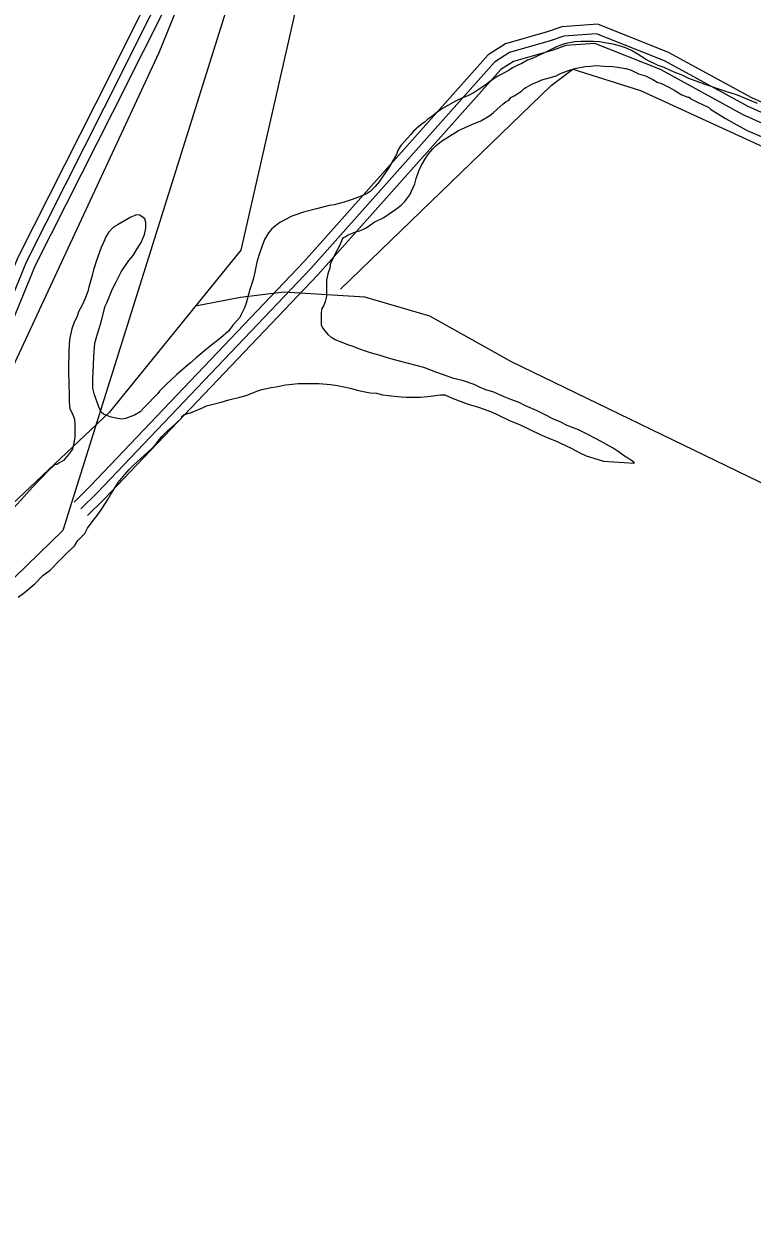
# Model space of a CAD drawing. Extents: x 3355724 to 3393621, y 594744 to 620174.
# Drawn here: x 3365169 to 3366318, y 603981 to 605849 of the extents above; entities that cross this region are included whole.
import ezdxf

# ---------------------------------------------------------------- set-up
doc = ezdxf.new("R2010")
doc.units = 0
for name, color, linetype in [('V-ROAD-CNTR', 7, 'Continuous'), ('V-SITE-VEGE', 7, 'Continuous'), ('V-TOPO-SHOR', 7, 'Continuous'), ('V-UTIL-LINE', 7, 'Continuous')]:
    doc.layers.add(name, color=color, linetype=linetype)

msp = doc.modelspace()

# ---------------------------------------------------------------- linework, layer by layer
at = {"layer": 'V-ROAD-CNTR'}
for points in [[(3365608.1, 606361.6), (3365604.5, 606349.4), (3365597.5, 606319.8), (3365426.9, 606011.5), (3365282.1, 605723.1), (3365159.8, 605480.8), (3365092.5, 605317.2), (3365068.2, 605283.4), (3365052.5, 605271.7), (3364787.5, 605066.8), (3364327.4, 604729), (3364296.5, 604702.4), (3364261.4, 604673.4), (3363762.3, 604219.1), (3363586.7, 604084.1), (3363567, 604065.7), (3363533.9, 604030.6), (3362631.9, 602825.4), (3361819.1, 601774.4), (3361797.9, 601745.3), (3361789.5, 601727.1), (3361787.9, 601713.6), (3361760.1, 601307.1), (3361715, 600678.7)], [(3365622.5, 606357.3), (3365619, 606345.6), (3365611.6, 606314.3), (3365440.1, 606004.5), (3365295.5, 605716.3), (3365173.4, 605474.5), (3365105.7, 605309.9), (3365079, 605272.8), (3365061.6, 605259.8), (3364796.6, 605054.8), (3364336.7, 604717.3), (3364306.1, 604691), (3364271.2, 604662.1), (3363771.9, 604207.6), (3363596.4, 604072.7), (3363577.6, 604055), (3363545.4, 604020.9), (3362643.9, 602816.3), (3361831.1, 601765.4), (3361810.9, 601737.7), (3361804.1, 601723), (3361802.9, 601712.2), (3361775.1, 601306.1), (3361729.5, 600672.3)], [(3365636.8, 606353.1), (3365633.5, 606341.7), (3365625.7, 606308.9), (3365453.4, 605997.5), (3365308.9, 605709.6), (3365187.1, 605468.3), (3365118.9, 605302.6), (3365089.8, 605262.2), (3365070.7, 605247.8), (3364805.6, 605042.8), (3364346.1, 604705.5), (3364315.8, 604679.5), (3364281, 604650.7), (3363781.6, 604196.1), (3363606.1, 604061.3), (3363588.2, 604044.4), (3363556.9, 604011.2), (3362655.8, 602807.2), (3361843.1, 601756.4), (3361823.9, 601730), (3361818.7, 601718.8), (3361817.8, 601710.9), (3361790, 601305), (3361746.2, 600694.2)], [(3368345.7, 604764), (3368091.1, 604854.5), (3367629, 605088), (3367238.4, 605267.8), (3367106.2, 605343.2), (3366924.9, 605450.1), (3366692.2, 605555), (3366483, 605658.1), (3366316.9, 605732.7), (3366185.6, 605804.2), (3366074.4, 605848.6), (3366017.8, 605844.5), (3365994.6, 605836.4), (3365928.7, 605817.6), (3365901.6, 605800.4), (3365610.9, 605473.9), (3365274.1, 605120.7), (3365248.5, 605095.6)], [(3368340.7, 604749.9), (3368085.2, 604840.6), (3367622.5, 605074.5), (3367231.5, 605254.4), (3367098.6, 605330.3), (3366918, 605436.8), (3366685.8, 605541.4), (3366476.6, 605644.5), (3366310.2, 605719.2), (3366179.3, 605790.6), (3366072.1, 605833.4), (3366020.9, 605829.7), (3365999.2, 605822.1), (3365934.9, 605803.8), (3365911.4, 605788.9), (3365621.9, 605463.8), (3365284.8, 605110.2), (3365259, 605084.9)], [(3368335.7, 604735.8), (3368079.3, 604826.8), (3367616, 605061), (3367224.7, 605241.1), (3367091.1, 605317.3), (3366911.1, 605423.5), (3366679.4, 605527.9), (3366470.2, 605630.9), (3366303.6, 605705.8), (3366172.9, 605777), (3366069.7, 605818.2), (3366023.9, 605814.9), (3366003.7, 605807.8), (3365941.1, 605790), (3365921.2, 605777.3), (3365632.9, 605453.6), (3365295.5, 605099.7), (3365269.5, 605074.2)]]:
    msp.add_lwpolyline(points, dxfattribs=at)
at = {"layer": 'V-SITE-VEGE'}
for p, q in [((3366014.5, 605815.2), (3366009.3, 605813)), ((3366021.9, 605817.5), (3366014.5, 605815.2)), ((3366024.2, 605818.1), (3366021.9, 605817.5)), ((3366032.2, 605819.8), (3366024.2, 605818.1)), ((3366038.5, 605821), (3366032.2, 605819.8)), ((3366048.3, 605821.5), (3366038.5, 605821)), ((3366067.7, 605821.5), (3366048.3, 605821.5)), ((3366076.9, 605820.9), (3366067.7, 605821.5)), ((3366091.2, 605818.1), (3366076.9, 605820.9)), ((3366098.7, 605816.9), (3366091.2, 605818.1)), ((3366110.1, 605814.1), (3366098.7, 605816.9)), ((3365985.3, 605801.5), (3365971, 605794.7)), ((3365995.6, 605806.1), (3365985.3, 605801.5)), ((3366009.3, 605813), (3365995.6, 605806.1)), ((3366118.1, 605811.2), (3366110.1, 605814.1)), ((3366127.3, 605807.2), (3366118.1, 605811.2)), ((3366136.4, 605802), (3366127.3, 605807.2)), ((3366151.3, 605792.3), (3366136.4, 605802)), ((3365940, 605779.8), (3365934.3, 605776.3)), ((3365948.1, 605783.8), (3365940, 605779.8)), ((3365954.4, 605786.6), (3365948.1, 605783.8)), ((3365963.5, 605791.8), (3365954.4, 605786.6)), ((3365971, 605794.7), (3365963.5, 605791.8)), ((3366028.2, 605775.7), (3366038, 605778.6)), ((3366038, 605778.6), (3366054.6, 605782)), ((3366054.6, 605782), (3366062.6, 605782.6)), ((3366062.6, 605782.6), (3366071.2, 605783.7)), ((3366071.2, 605783.7), (3366084.9, 605782.6)), ((3366084.9, 605782.6), (3366097.5, 605782)), ((3366097.5, 605782), (3366105.5, 605780.8)), ((3366105.5, 605780.8), (3366118.7, 605778.6)), ((3366118.7, 605778.6), (3366126.7, 605776.3)), ((3366169.6, 605783.7), (3366151.3, 605792.3)), ((3366178.8, 605780.2), (3366169.6, 605783.7)), ((3366187.9, 605776.2), (3366178.8, 605780.2)), ((3365915.4, 605766.1), (3365903.4, 605757.5)), ((3365921.1, 605768.9), (3365915.4, 605766.1)), ((3365934.3, 605776.3), (3365921.1, 605768.9)), ((3365978.4, 605757.4), (3365985.8, 605760.9)), ((3365985.8, 605760.9), (3365999.6, 605764.3)), ((3365999.6, 605764.3), (3366008.7, 605767.2)), ((3366008.7, 605767.2), (3366015.6, 605770.6)), ((3366015.6, 605770.6), (3366028.2, 605775.7)), ((3366126.7, 605776.3), (3366138.7, 605770.5)), ((3366138.7, 605770.5), (3366149.6, 605767.1)), ((3366149.6, 605767.1), (3366161, 605761.4)), ((3366161, 605761.4), (3366167.9, 605757.3)), ((3366194.8, 605772.8), (3366187.9, 605776.2)), ((3366207.4, 605768.2), (3366194.8, 605772.8)), ((3366217.7, 605763), (3366207.4, 605768.2)), ((3366239.5, 605755), (3366217.7, 605763)), ((3365879.3, 605740.9), (3365869.6, 605735.7)), ((3365885.6, 605744.9), (3365879.3, 605740.9)), ((3365895.9, 605751.8), (3365885.6, 605744.9)), ((3365903.4, 605757.5), (3365895.9, 605751.8)), ((3365945.2, 605737.4), (3365954.3, 605743.7)), ((3365954.3, 605743.7), (3365958.4, 605747.1)), ((3365958.4, 605747.1), (3365960.6, 605748.9)), ((3365960.6, 605748.9), (3365966.4, 605751.7)), ((3365966.4, 605751.7), (3365971.5, 605754.6)), ((3365971.5, 605754.6), (3365978.4, 605757.4)), ((3366167.9, 605757.3), (3366174.8, 605755)), ((3366174.8, 605755), (3366187.4, 605748.7)), ((3366187.4, 605748.7), (3366194.8, 605744.7)), ((3366194.8, 605744.7), (3366206.8, 605737.3)), ((3366243.5, 605753.3), (3366239.5, 605755)), ((3366274.4, 605743), (3366243.5, 605753.3)), ((3366294.4, 605736.7), (3366274.4, 605743)), ((3365850.1, 605727.2), (3365829.5, 605715.7)), ((3365862.2, 605732.9), (3365850.1, 605727.2)), ((3365869.6, 605735.7), (3365862.2, 605732.9)), ((3365909.7, 605709.4), (3365925.1, 605723.1)), ((3365925.1, 605723.1), (3365929.1, 605726)), ((3365929.1, 605726), (3365933.2, 605728.3)), ((3365933.2, 605728.3), (3365934.9, 605730)), ((3365934.9, 605730), (3365937.2, 605732.8)), ((3365937.2, 605732.8), (3365942.3, 605735.7)), ((3365942.3, 605735.7), (3365945.2, 605737.4)), ((3366206.8, 605737.3), (3366216, 605733.8)), ((3366216, 605733.8), (3366218.3, 605733.3)), ((3366218.3, 605733.3), (3366220, 605731.6)), ((3366220, 605731.6), (3366222.9, 605729.8)), ((3366222.9, 605729.8), (3366232.6, 605725.2)), ((3366232.6, 605725.2), (3366239.5, 605721.8)), ((3366239.5, 605721.8), (3366249.2, 605717.2)), ((3366325.9, 605723.5), (3366294.4, 605736.7)), ((3365814.6, 605704.8), (3365806, 605698.6)), ((3365820.9, 605710), (3365814.6, 605704.8)), ((3365829.5, 605715.7), (3365820.9, 605710)), ((3365889.6, 605696.2), (3365903.9, 605704.8)), ((3365903.9, 605704.8), (3365906.2, 605706.5)), ((3365906.2, 605706.5), (3365909.7, 605709.4)), ((3366249.2, 605717.2), (3366252, 605714.4)), ((3366252, 605714.4), (3366275.5, 605700)), ((3365795.7, 605690.5), (3365783.7, 605680.2)), ((3365800.9, 605694), (3365795.7, 605690.5)), ((3365806, 605698.6), (3365800.9, 605694)), ((3365854.7, 605680.8), (3365875.9, 605690.5)), ((3365875.9, 605690.5), (3365889.6, 605696.2)), ((3366275.5, 605700), (3366293.3, 605689.7)), ((3366293.3, 605689.7), (3366309.9, 605681.1)), ((3365779.7, 605674.5), (3365768.8, 605663.1)), ((3365783.7, 605680.2), (3365779.7, 605674.5)), ((3365827.8, 605664.2), (3365836.4, 605669.3)), ((3365836.4, 605669.3), (3365849, 605677.3)), ((3365849, 605677.3), (3365854.7, 605680.8)), ((3366309.9, 605681.1), (3366335.6, 605670.2)), ((3365759.1, 605649.3), (3365756.8, 605643)), ((3365762.5, 605655.6), (3365759.1, 605649.3)), ((3365763.7, 605657.3), (3365762.5, 605655.6)), ((3365768.8, 605663.1), (3365763.7, 605657.3)), ((3365807.2, 605644.2), (3365814, 605652.2)), ((3365814, 605652.2), (3365819.2, 605657.3)), ((3365819.2, 605657.3), (3365827.8, 605664.2)), ((3365756.8, 605643), (3365744.2, 605621.9)), ((3365796.3, 605626.4), (3365803.1, 605637.9)), ((3365803.1, 605637.9), (3365807.2, 605644.2)), ((3365744.2, 605621.9), (3365735, 605608.1)), ((3365787.7, 605605.2), (3365792.3, 605617.3)), ((3365792.3, 605617.3), (3365796.3, 605626.4)), ((3365723.5, 605592.7), (3365715.5, 605584.7)), ((3365729.3, 605600.1), (3365723.5, 605592.7)), ((3365735, 605608.1), (3365729.3, 605600.1)), ((3365777.9, 605579.5), (3365785.9, 605597.2)), ((3365785.9, 605597.2), (3365787.7, 605605.2)), ((3365696.1, 605575.5), (3365682.3, 605570.9)), ((3365710.9, 605581.8), (3365696.1, 605575.5)), ((3365715.5, 605584.7), (3365710.9, 605581.8)), ((3365769.9, 605569.2), (3365777.9, 605579.5)), ((3365630.8, 605557.8), (3365610.2, 605552.1)), ((3365650.8, 605562.9), (3365630.8, 605557.8)), ((3365658.8, 605564.1), (3365650.8, 605562.9)), ((3365674.3, 605568.1), (3365658.8, 605564.1)), ((3365682.3, 605570.9), (3365674.3, 605568.1)), ((3365736.7, 605544), (3365757.3, 605558.3)), ((3365757.3, 605558.3), (3365764.2, 605563.5)), ((3365764.2, 605563.5), (3365769.9, 605569.2)), ((3365327.9, 605538.5), (3365318.2, 605532.8)), ((3365338.2, 605544.2), (3365327.9, 605538.5)), ((3365343.4, 605546.5), (3365338.2, 605544.2)), ((3365346.2, 605548.2), (3365343.4, 605546.5)), ((3365352, 605547.6), (3365346.2, 605548.2)), ((3365360, 605541.9), (3365352, 605547.6)), ((3365361.7, 605536.2), (3365360, 605541.9)), ((3365361.7, 605526.4), (3365361.7, 605536.2)), ((3365572.9, 605536.1), (3365568.4, 605532.6)), ((3365576.9, 605538.4), (3365572.9, 605536.1)), ((3365582.1, 605540.6), (3365576.9, 605538.4)), ((3365591.8, 605545.8), (3365582.1, 605540.6)), ((3365598.1, 605548.1), (3365591.8, 605545.8)), ((3365610.2, 605552.1), (3365598.1, 605548.1)), ((3365716.1, 605532.6), (3365721.8, 605536.6)), ((3365721.8, 605536.6), (3365736.7, 605544)), ((3365302.7, 605520.2), (3365299.3, 605514.4)), ((3365307.3, 605525.3), (3365302.7, 605520.2)), ((3365310.7, 605528.8), (3365307.3, 605525.3)), ((3365318.2, 605532.8), (3365310.7, 605528.8)), ((3365354.2, 605504.7), (3365359.4, 605517.3)), ((3365359.4, 605517.3), (3365361.7, 605526.4)), ((3365555.2, 605520), (3365548.9, 605509.2)), ((3365560.3, 605526.3), (3365555.2, 605520)), ((3365568.4, 605532.6), (3365560.3, 605526.3)), ((3365676, 605513.7), (3365680.6, 605516.5)), ((3365680.6, 605516.5), (3365685.7, 605518.8)), ((3365685.7, 605518.8), (3365692.6, 605521.1)), ((3365692.6, 605521.1), (3365698.3, 605522.8)), ((3365698.3, 605522.8), (3365704, 605525.1)), ((3365704, 605525.1), (3365709.2, 605527.4)), ((3365709.2, 605527.4), (3365716.1, 605532.6)), ((3365291.2, 605496.7), (3365286.7, 605483.5)), ((3365294.7, 605504.7), (3365291.2, 605496.7)), ((3365299.3, 605514.4), (3365294.7, 605504.7)), ((3365348.5, 605495.5), (3365354.2, 605504.7)), ((3365544.9, 605499.4), (3365539.7, 605484)), ((3365548.9, 605509.2), (3365544.9, 605499.4)), ((3365664.5, 605494.2), (3365668.5, 605501.7)), ((3365668.5, 605501.7), (3365671.4, 605509.1)), ((3365671.4, 605509.1), (3365673.1, 605512.5)), ((3365673.1, 605512.5), (3365676, 605513.7)), ((3365286.7, 605483.5), (3365283.8, 605476.1)), ((3365334.7, 605476.1), (3365341.6, 605484.1)), ((3365341.6, 605484.1), (3365348.5, 605495.5)), ((3365539.7, 605484), (3365536.8, 605473.7)), ((3365653.6, 605472.5), (3365664.5, 605494.2)), ((3365279.8, 605463.5), (3365276.9, 605452.6)), ((3365280.9, 605466.4), (3365279.8, 605463.5)), ((3365283.8, 605476.1), (3365280.9, 605466.4)), ((3365322.7, 605458.3), (3365334.7, 605476.1)), ((3365536.8, 605473.7), (3365533.4, 605457.7)), ((3365649.6, 605457), (3365652.5, 605464.5)), ((3365652.5, 605464.5), (3365653.6, 605472.5)), ((3365275.2, 605445.2), (3365271.7, 605434.3)), ((3365276.9, 605452.6), (3365275.2, 605445.2)), ((3365309, 605431.4), (3365314.7, 605442.3)), ((3365314.7, 605442.3), (3365322.7, 605458.3)), ((3365531.1, 605446.2), (3365525.9, 605430.7)), ((3365533.4, 605457.7), (3365531.1, 605446.2)), ((3365647.3, 605445), (3365649.6, 605457)), ((3365647.3, 605419.8), (3365647.3, 605445)), ((3365270, 605427.4), (3365265.4, 605415.4)), ((3365271.7, 605434.3), (3365270, 605427.4)), ((3365300.4, 605409.7), (3365309, 605431.4)), ((3365525.9, 605430.7), (3365519.6, 605409)), ((3365261.4, 605405.7), (3365255.7, 605395.4)), ((3365265.4, 605415.4), (3365261.4, 605405.7)), ((3365290.6, 605377.6), (3365297.5, 605404)), ((3365297.5, 605404), (3365300.4, 605409.7)), ((3365519.6, 605409), (3365517.3, 605401.6)), ((3365639.9, 605400.3), (3365641.6, 605403.8)), ((3365641.6, 605403.8), (3365645, 605411.8)), ((3365645, 605411.8), (3365647.3, 605419.8)), ((3365253.4, 605388.5), (3365248.2, 605377.6)), ((3365255.7, 605395.4), (3365253.4, 605388.5)), ((3365509.9, 605386.1), (3365499, 605374.1)), ((3365512.2, 605391.3), (3365509.9, 605386.1)), ((3365517.3, 605401.6), (3365512.2, 605391.3)), ((3365638.7, 605394), (3365639.9, 605400.3)), ((3365638.7, 605374), (3365638.7, 605394)), ((3365244.8, 605368.5), (3365241.9, 605354.2)), ((3365248.2, 605377.6), (3365244.8, 605368.5)), ((3365285.4, 605360.4), (3365290.6, 605377.6)), ((3365499, 605374.1), (3365492.1, 605364.9)), ((3365641, 605370), (3365638.7, 605374)), ((3365646.7, 605362.6), (3365641, 605370)), ((3365241.9, 605354.2), (3365240.8, 605345)), ((3365281.4, 605346.1), (3365285.4, 605360.4)), ((3365480.1, 605354.1), (3365460.6, 605339.2)), ((3365492.1, 605364.9), (3365480.1, 605354.1)), ((3365649.6, 605359.1), (3365646.7, 605362.6)), ((3365654.7, 605354.5), (3365649.6, 605359.1)), ((3365660.4, 605351.1), (3365654.7, 605354.5)), ((3365671.3, 605347.1), (3365660.4, 605351.1)), ((3365240.8, 605345), (3365240.2, 605330.7)), ((3365240.2, 605330.7), (3365240.2, 605326.7)), ((3365279.7, 605325), (3365281.4, 605346.1)), ((3365460.6, 605339.2), (3365441.2, 605322.6)), ((3365679.9, 605343.1), (3365671.3, 605347.1)), ((3365688.5, 605340.8), (3365679.9, 605343.1)), ((3365697.7, 605336.8), (3365688.5, 605340.8)), ((3365709.7, 605332.8), (3365697.7, 605336.8)), ((3365717.7, 605329.9), (3365709.7, 605332.8)), ((3365729.7, 605327), (3365717.7, 605329.9)), ((3365240.2, 605326.7), (3365239.6, 605311.8)), ((3365239.6, 605311.8), (3365239.6, 605300.4)), ((3365278, 605289.5), (3365279.1, 605311.2)), ((3365279.1, 605311.2), (3365279.7, 605325)), ((3365432, 605315.1), (3365418.2, 605303.1)), ((3365441.2, 605322.6), (3365432, 605315.1)), ((3365737.7, 605324.2), (3365729.7, 605327)), ((3365751.5, 605320.1), (3365737.7, 605324.2)), ((3365800.1, 605307.5), (3365751.5, 605320.1)), ((3365239.6, 605300.4), (3365240.7, 605264.3)), ((3365410.8, 605296.3), (3365401.1, 605287.7)), ((3365418.2, 605303.1), (3365410.8, 605296.3)), ((3365819, 605300.1), (3365800.1, 605307.5)), ((3365847.1, 605290.3), (3365819, 605300.1)), ((3365278, 605275.1), (3365278, 605289.5)), ((3365280.8, 605264.3), (3365278, 605275.1)), ((3365394.8, 605282), (3365383.3, 605270.5)), ((3365401.1, 605287.7), (3365394.8, 605282)), ((3365536.7, 605270.4), (3365544.8, 605272.7)), ((3365544.8, 605272.7), (3365559.1, 605276.1)), ((3365559.1, 605276.1), (3365567.1, 605277.3)), ((3365567.1, 605277.3), (3365582, 605280.1)), ((3365582, 605280.1), (3365587.7, 605280.7)), ((3365587.7, 605280.7), (3365602, 605282.4)), ((3365602, 605282.4), (3365635.2, 605282.4)), ((3365635.2, 605282.4), (3365653, 605280.7)), ((3365653, 605280.7), (3365663.8, 605279)), ((3365663.8, 605279), (3365683.9, 605274.9)), ((3365683.9, 605274.9), (3365697, 605271.5)), ((3365862.5, 605286.3), (3365847.1, 605290.3)), ((3365879.1, 605280.6), (3365862.5, 605286.3)), ((3365887.7, 605276.6), (3365879.1, 605280.6)), ((3365898, 605272.5), (3365887.7, 605276.6)), ((3365910.6, 605268.5), (3365898, 605272.5)), ((3365240.7, 605264.3), (3365240.7, 605252.8)), ((3365287.7, 605245.4), (3365280.8, 605264.3)), ((3365380.4, 605266.5), (3365359.8, 605244.8)), ((3365383.3, 605270.5), (3365380.4, 605266.5)), ((3365480.6, 605252.7), (3365492.6, 605256.7)), ((3365492.6, 605256.7), (3365509.8, 605260.7)), ((3365509.8, 605260.7), (3365520.1, 605263.6)), ((3365520.1, 605263.6), (3365536.7, 605270.4)), ((3365697, 605271.5), (3365715.4, 605267.5)), ((3365715.4, 605267.5), (3365725.1, 605266.9)), ((3365725.1, 605266.9), (3365734.8, 605264.6)), ((3365734.8, 605264.6), (3365744, 605263.5)), ((3365744, 605263.5), (3365764, 605261.2)), ((3365764, 605261.2), (3365772, 605260.6)), ((3365772, 605260.6), (3365794.9, 605260.6)), ((3365794.9, 605260.6), (3365806.4, 605261.7)), ((3365806.4, 605261.7), (3365826.4, 605264.6)), ((3365826.4, 605264.6), (3365833.3, 605264.6)), ((3365833.3, 605264.6), (3365844.8, 605259.4)), ((3365844.8, 605259.4), (3365869.9, 605249.7)), ((3365926.6, 605261.1), (3365910.6, 605268.5)), ((3365936.9, 605257.1), (3365926.6, 605261.1)), ((3365950.1, 605252.5), (3365936.9, 605257.1)), ((3365240.7, 605252.8), (3365241.9, 605243.1)), ((3365241.9, 605243.1), (3365246.5, 605232.8)), ((3365291.1, 605237.3), (3365287.7, 605245.4)), ((3365295.1, 605233.9), (3365291.1, 605237.3)), ((3365352.9, 605237.9), (3365343.8, 605232.7)), ((3365359.8, 605244.8), (3365352.9, 605237.9)), ((3365422.2, 605233.3), (3365432, 605236.1)), ((3365432, 605236.1), (3365450.8, 605244.1)), ((3365450.8, 605244.1), (3365457.1, 605247)), ((3365457.1, 605247), (3365480.6, 605252.7)), ((3365869.9, 605249.7), (3365886, 605245.1)), ((3365886, 605245.1), (3365906.6, 605237.6)), ((3365906.6, 605237.6), (3365916.9, 605233)), ((3365960.4, 605247.3), (3365950.1, 605252.5)), ((3365977.6, 605239.9), (3365960.4, 605247.3)), ((3365989, 605234.1), (3365977.6, 605239.9)), ((3365246.5, 605232.8), (3365249.3, 605225.9)), ((3365249.3, 605225.9), (3365249.9, 605217.3)), ((3365249.9, 605217.3), (3365249.9, 605197.9)), ((3365305.4, 605229.9), (3365295.1, 605233.9)), ((3365314.6, 605227.6), (3365305.4, 605229.9)), ((3365323.7, 605225.9), (3365314.6, 605227.6)), ((3365329.5, 605227), (3365323.7, 605225.9)), ((3365343.8, 605232.7), (3365329.5, 605227)), ((3365395.9, 605207.5), (3365407.9, 605218.4)), ((3365407.9, 605218.4), (3365418.2, 605228.1)), ((3365418.2, 605230.4), (3365422.2, 605233.3)), ((3365418.2, 605228.1), (3365418.2, 605230.4)), ((3365916.9, 605233), (3365936.3, 605223.3)), ((3365936.3, 605223.3), (3365950.6, 605217.6)), ((3365950.6, 605217.6), (3365983.3, 605202.1)), ((3366004.5, 605226.1), (3365989, 605234.1)), ((3366015.9, 605221.5), (3366004.5, 605226.1)), ((3366026.2, 605216.4), (3366015.9, 605221.5)), ((3365249.9, 605197.9), (3365248.1, 605188.7)), ((3365377.5, 605186.9), (3365386.7, 605198.9)), ((3365386.7, 605198.9), (3365395.9, 605207.5)), ((3365983.3, 605202.1), (3366001, 605194.6)), ((3366044, 605209.5), (3366026.2, 605216.4)), ((3366055.4, 605203.8), (3366044, 605209.5)), ((3366072.6, 605194.6), (3366055.4, 605203.8)), ((3365248.1, 605188.7), (3365245.9, 605179)), ((3365342, 605153.7), (3365370.7, 605179.5)), ((3365370.7, 605179.5), (3365377.5, 605186.9)), ((3366001, 605194.6), (3366006.7, 605192.3)), ((3366006.7, 605192.3), (3366032.5, 605180.3)), ((3366032.5, 605180.3), (3366045.7, 605172.9)), ((3366098.3, 605180.3), (3366072.6, 605194.6)), ((3366104.6, 605176.3), (3366098.3, 605180.3)), ((3365232.1, 605161.2), (3365224.7, 605156.7)), ((3365239.6, 605170.4), (3365232.1, 605161.2)), ((3365245.9, 605179), (3365239.6, 605170.4)), ((3366045.7, 605172.9), (3366056, 605168.3)), ((3366056, 605168.3), (3366074.9, 605162.5)), ((3366074.9, 605162.5), (3366083.4, 605159.7)), ((3366112.1, 605171.1), (3366104.6, 605176.3)), ((3366114.9, 605168.8), (3366112.1, 605171.1)), ((3366121.8, 605164.8), (3366114.9, 605168.8)), ((3366126.4, 605161.4), (3366121.8, 605164.8)), ((3366130.4, 605159.1), (3366126.4, 605161.4)), ((3365207.5, 605144.6), (3365197.7, 605134.3)), ((3365217.2, 605153.8), (3365207.5, 605144.6)), ((3365218.9, 605154.9), (3365217.2, 605153.8)), ((3365221.2, 605154.9), (3365218.9, 605154.9)), ((3365224.7, 605156.7), (3365221.2, 605154.9)), ((3365328.3, 605138.9), (3365335.2, 605146.9)), ((3365335.2, 605146.9), (3365342, 605153.7)), ((3366083.4, 605159.7), (3366132.1, 605156.8)), ((3366132.1, 605156.8), (3366130.4, 605159.1)), ((3365197.7, 605134.3), (3365183.4, 605119.5)), ((3365312.8, 605117.7), (3365318, 605126.3)), ((3365318, 605126.3), (3365328.3, 605138.9)), ((3365183.4, 605119.5), (3365169.1, 605104)), ((3365301.9, 605099.4), (3365305.9, 605106.8)), ((3365305.9, 605106.8), (3365312.8, 605117.7)), ((3365169.1, 605104), (3365147.9, 605080)), ((3365286.5, 605076.5), (3365293.3, 605086.2)), ((3365293.3, 605086.2), (3365301.9, 605099.4)), ((3365275.6, 605062.2), (3365286.5, 605076.5)), ((3365265.3, 605046.1), (3365269.8, 605054.2)), ((3365269.8, 605054.2), (3365275.6, 605062.2)), ((3365249.2, 605026.7), (3365254.4, 605034.7)), ((3365254.4, 605034.7), (3365265.3, 605046.1)), ((3365226.3, 605003.8), (3365235.5, 605013.5)), ((3365235.5, 605013.5), (3365249.2, 605026.7)), ((3365210.8, 604988.3), (3365226.3, 605003.8)), ((3365186.8, 604966.6), (3365199.4, 604979.8)), ((3365199.4, 604979.8), (3365210.8, 604988.3)), ((3365170.2, 604952.9), (3365186.8, 604966.6)), ((3365160.4, 604945.4), (3365170.2, 604952.9))]:
    msp.add_line(p, q, dxfattribs=at)
at = {"layer": 'V-TOPO-SHOR'}
for points in [[(3361722.1, 600193.7), (3361681.5, 600417.3), (3361729.2, 600521.3), (3361752.8, 600657.1), (3361776, 600968.8), (3361806.3, 601576.1), (3361821.9, 601719.9), (3363143.6, 603481), (3363916.4, 604306), (3364259.2, 604586.5), (3364522.3, 604794.9), (3365000.8, 605139.7), (3365064.5, 605195.8), (3365152.1, 605307.9), (3365382.5, 605803.8), (3365509.5, 606115.7), (3365605.4, 606124), (3365653.3, 606116.1), (3365511.2, 605492.6), (3365304.1, 605236.4), (3364929.5, 604883.8), (3364427.5, 604395.2), (3364036.9, 604050.6), (3363893.7, 603802.6)], [(3365668.7, 605430.9), (3366000.9, 605752), (3366035, 605777.7), (3366141.8, 605743.8), (3366983.9, 605357.5), (3367048.1, 605319.2)], [(3368988.9, 604414.9), (3368954.8, 604380.6), (3368878, 604346.3), (3368788.4, 604328.9), (3368592.2, 604268.7), (3368451.4, 604225.6), (3368353.3, 604199.7), (3368314.8, 604199.6), (3368250.8, 604203.7), (3368186.6, 604237.7), (3367545.4, 604539.2), (3367066.6, 604777), (3366446.7, 605070), (3365938, 605316.3), (3365809.7, 605388.6), (3365707.2, 605418.2), (3365579.1, 605426.4), (3365510.8, 605417.7), (3365442.5, 605404.7)]]:
    msp.add_lwpolyline(points, dxfattribs=at)
at = {"layer": 'V-UTIL-LINE'}
msp.add_lwpolyline([(3366247.6, 608289.7), (3365230.6, 605050.9), (3364059.1, 603912.9), (3362653, 601628.6), (3361928.5, 600142.8)], dxfattribs=at)

doc.saveas('drawing.dxf')
